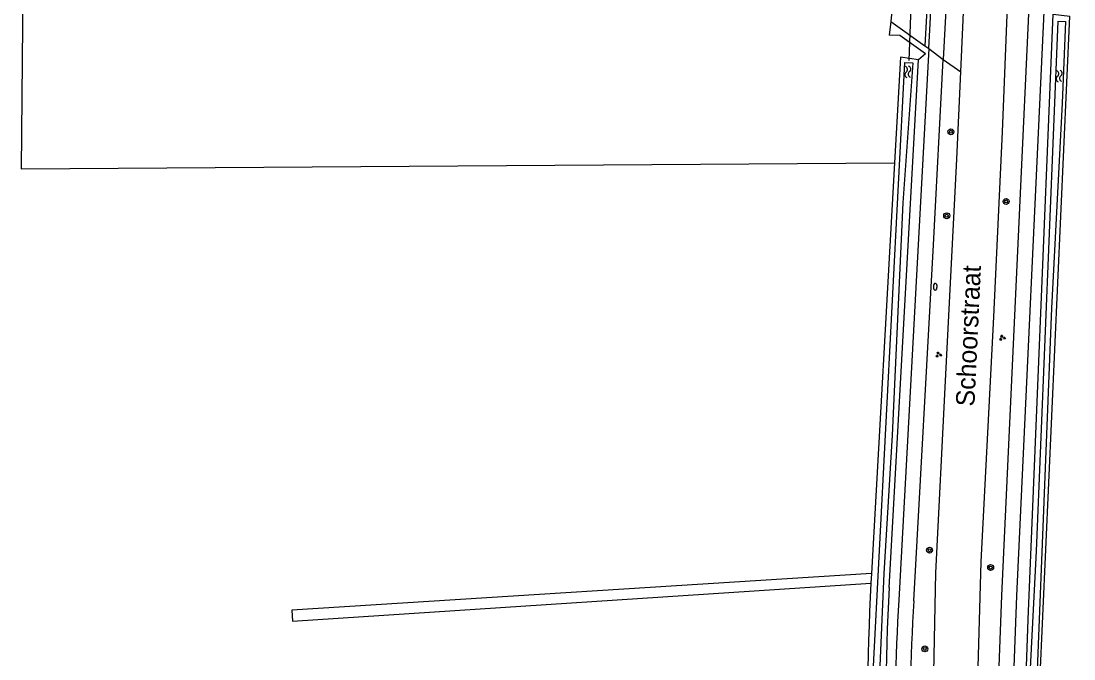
# Model space of a CAD drawing. Extents: x 134297 to 137000, y 403500 to 406000.
# Drawn here: x 136583.8 to 136725.3, y 403822.5 to 403908.2 of the extents above; entities that cross this region are included whole.
import ezdxf

# ---------------------------------------------------------------- set-up
doc = ezdxf.new("R2010")
doc.units = 0
for name, color, linetype in [('gg-afsc-draadraster', 7, 'Continuous'), ('gg-afsc-erfafscheiding', 7, 'Continuous'), ('gg-afsc-lijn draadraster', 7, 'Continuous'), ('gg-anno-openbare ruimte label', 7, 'Continuous'), ('gg-knt-bronhoudergrens', 7, 'Continuous'), ('gg-knt-verharding', 7, 'Continuous'), ('gg-knt-verharding nz', 7, 'Continuous'), ('gg-kntw-bovenkant insteek waterloop', 7, 'Continuous'), ('gg-kntw-waterlijn', 7, 'Continuous'), ('gg-kwrk-duiker nz buis', 7, 'Continuous'), ('gt-grn-groengrens', 7, 'Continuous'), ('gt-grn-vlakafsluiter', 7, 'Continuous'), ('gt-grn-weggrens', 7, 'Continuous'), ('gt-symb-boom', 7, 'Continuous'), ('gt-symb-brandkraan', 7, 'Continuous'), ('gt-symb-groenvak', 7, 'Continuous'), ('gt-symb-watersymbool', 7, 'Continuous')]:
    doc.layers.add(name, color=color, linetype=linetype)

# ---------------------------------------------------------------- blocks, each defined once
blk = doc.blocks.new('gt0-GRVAK')
at = {"layer": 'gt-symb-groenvak'}
for p, q in [((-0.11, 0.19), (-0.23, 0.24)), ((-0.18, 0.15), (0.09, 0.15)), ((-0.09, 0.21), (-0.16, 0.32)), ((-0.05, 0.21), (-0.05, 0.39)), ((0, 0.21), (0.06, 0.32)), ((0.01, 0.19), (0.13, 0.24)), ((0.26, -0.05), (0.2, 0.06)), ((0.3, -0.05), (0.3, 0.13)), ((0.35, -0.05), (0.41, 0.06)), ((-0.24, -0.23), (-0.36, -0.18)), ((-0.32, -0.26), (-0.05, -0.26)), ((-0.23, -0.21), (-0.29, -0.09)), ((-0.18, -0.2), (-0.18, -0.02)), ((-0.14, -0.21), (-0.07, -0.09)), ((-0.12, -0.23), (0, -0.18)), ((0.24, -0.07), (0.12, -0.02)), ((0.17, -0.11), (0.44, -0.11)), ((0.37, -0.07), (0.49, -0.02))]:
    blk.add_line(p, q, dxfattribs=at)
blk = doc.blocks.new('gt0-BOOM')
at = {"layer": 'gt-symb-boom'}
for radius in [0.4, 0.2]:
    blk.add_circle((0, 0), radius, dxfattribs=at)
blk = doc.blocks.new('gt0-WA')
at = {"layer": 'gt-symb-watersymbool'}
for centre, start, end in [((-0.32, 0.02), 28.0725, 151.9275), ((0.43, 0.42), 208.0725, 331.9275), ((-0.32, -0.43), 28.0725, 151.9275), ((0.43, -0.03), 208.0725, 331.9275)]:
    blk.add_arc(centre, 0.425, start, end, dxfattribs=at)
blk = doc.blocks.new('gt0-BR')
at = {"layer": 'gt-symb-brandkraan'}
for centre, radius, start, end in [((-0.24, 0), 0.206, 107.5669, 252.4331), ((0.6, -2.66), 3, 106.892, 107.5669), ((0, -0.69), 0.938, 73.108, 106.892), ((-0.6, -2.66), 3, 72.4331, 73.108), ((0.24, 0), 0.206, 287.567, 72.4331), ((0.6, 2.66), 3, 252.4331, 253.108), ((0, 0.69), 0.938, 253.108, 286.8921), ((-0.6, 2.66), 3, 286.8921, 287.567)]:
    blk.add_arc(centre, radius, start, end, dxfattribs=at)

msp = doc.modelspace()

# ---------------------------------------------------------------- linework, layer by layer
at = {"layer": 'gg-afsc-draadraster'}
msp.add_lwpolyline([(136620.18, 403829.03), (136620.28, 403827.54), (136698.04, 403832.66)], dxfattribs=at)
at = {"layer": 'gg-afsc-erfafscheiding'}
msp.add_lwpolyline([(136705.39, 403903.79), (136701.92, 403906.22), (136700.48, 403906.29)], dxfattribs=at)
at = {"layer": 'gg-afsc-lijn draadraster'}
msp.add_lwpolyline([(136620.18, 403829.03), (136620.28, 403827.54), (136698.04, 403832.66)], dxfattribs=at)
at = {"layer": 'gg-knt-bronhoudergrens'}
msp.add_line((136698.11, 403833.93), (136620.18, 403829.03), dxfattribs=at)
msp.add_lwpolyline([(136621.92, 404009.21), (136584.93, 404009.21), (136583.79, 403888.33), (136701.19, 403889.12)], dxfattribs=at)
at = {"layer": 'gg-knt-verharding'}
for p, q in [((136710.13, 403901.36), (136710.9, 403918.15)), ((136708.49, 403916.85), (136707.75, 403903.01)), ((136700.71, 403908.13), (136705.28, 403904.85)), ((136705.8, 403904.48), (136701.77, 403830.38)), ((136705.28, 403904.85), (136705.8, 403904.48)), ((136707.75, 403903.01), (136710.13, 403901.36))]:
    msp.add_line(p, q, dxfattribs=at)
for points in [[(136705.8, 403904.48), (136707.73, 403940.74), (136708, 403950.9)], [(136716.39, 403911.3), (136715.66, 403893.27), (136714.5, 403868.42), (136712.83, 403835.52), (136712.27, 403816.6), (136712.72, 403804.92), (136713.5, 403798.47)], [(136721.41, 403912.31), (136717.59, 403830.93), (136717.16, 403818.97)], [(136719.32, 403911.12), (136715.57, 403830.99), (136715.14, 403819.05), (136715.13, 403809.67)], [(136703.79, 403830.28), (136706.44, 403878.1), (136707.75, 403903.01)], [(136706.66, 403801.02), (136706.33, 403811.7), (136706.78, 403834.02), (136708.07, 403859.85), (136709.6, 403889.61), (136710.13, 403901.36)]]:
    msp.add_lwpolyline(points, dxfattribs=at)
for centre, radius, start, end in [((136971.2, 403814.58), 269.9, 176.6428, 181.6149), ((136967.96, 403814.36), 264.65, 176.5525, 181.5588)]:
    msp.add_arc(centre, radius, start, end, dxfattribs=at)
at = {"layer": 'gg-knt-verharding nz'}
msp.add_line((136705.84, 403915.59), (136705.28, 403904.85), dxfattribs=at)
at = {"layer": 'gg-kntw-bovenkant insteek waterloop'}
for p, q in [((136720.73, 403819.19), (136724.79, 403908.84)), ((136700.48, 403832.05), (136704.44, 403902.95)), ((136701.99, 403903.34), (136701.19, 403889.12)), ((136704.44, 403902.95), (136701.99, 403903.34)), ((136701.19, 403889.12), (136698.11, 403833.93)), ((136698.11, 403833.93), (136698.04, 403832.66))]:
    msp.add_line(p, q, dxfattribs=at)
msp.add_lwpolyline([(136725.33, 403789.87), (136725.27, 403789.21), (136724.96, 403789.03), (136724.19, 403788.7), (136723.56, 403788.74), (136722.93, 403789.51), (136722.14, 403790.93), (136721.55, 403792.25), (136720.46, 403795.69), (136719.48, 403799.92), (136718.74, 403804.48), (136718.59, 403807.4), (136718.55, 403810.07), (136719.19, 403827.75), (136720.59, 403862.43), (136722.55, 403909.1), (136724.79, 403908.84)], dxfattribs=at)
for centre, radius, start, end in [((137024.36, 403815.32), 326.78, 176.9586, 182.3305), ((136998.83, 403815.71), 298.79, 176.8644, 182.5947)]:
    msp.add_arc(centre, radius, start, end, dxfattribs=at)
at = {"layer": 'gg-kntw-waterlijn'}
for points in [[(136723.76, 403897.15), (136722.29, 403869.58), (136720.03, 403811.97), (136720.07, 403807.54), (136720.53, 403802.93), (136721.05, 403800.08), (136722.39, 403795.09), (136724.51, 403790), (136724.57, 403789.68), (136724.38, 403789.43), (136724, 403789.4), (136723.64, 403789.6), (136721.87, 403793.46), (136720.84, 403796.91), (136719.72, 403801.77), (136719.28, 403805.76), (136719.21, 403810.35), (136719.13, 403815.19), (136719.5, 403821.23), (136720.27, 403836.93), (136723.22, 403908.16), (136724.21, 403908.11), (136723.76, 403897.15)], [(136698.42, 403802.6), (136698.25, 403809.26), (136698.35, 403820.64), (136702.6, 403902.6), (136703.67, 403902.54), (136702.34, 403883.74), (136700.88, 403852.52), (136699.76, 403833.95), (136699.14, 403819.49), (136699.2, 403808.86), (136699.49, 403802.61), (136698.42, 403802.6)]]:
    msp.add_lwpolyline(points, dxfattribs=at)
at = {"layer": 'gg-kwrk-duiker nz buis'}
msp.add_line((136705.69, 403969.57), (136703.11, 403902.86), dxfattribs=at)
at = {"layer": 'gt-grn-groengrens'}
for p, q in [((136700.71, 403908.13), (136700.48, 403906.29)), ((136705.39, 403903.79), (136704.44, 403902.95))]:
    msp.add_line(p, q, dxfattribs=at)
at = {"layer": 'gt-grn-vlakafsluiter'}
msp.add_line((136701.2, 403913.25), (136700.71, 403908.13), dxfattribs=at)
at = {"layer": 'gt-grn-weggrens'}
msp.add_line((136705.8, 403904.48), (136707.75, 403903.01), dxfattribs=at)

# ---------------------------------------------------------------- block references
at = {"layer": 'gt-symb-boom'}
for p in [(136708.78, 403893.29), (136716.21, 403883.93), (136708.22, 403882.01), (136705.91, 403837.07), (136714.13, 403834.74), (136705.28, 403823.81)]:
    msp.add_blockref('gt0-BOOM', p, dxfattribs=at)
at = {"layer": 'gt-symb-brandkraan', "rotation": -92.00653893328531}
msp.add_blockref('gt0-BR', (136706.68, 403872.48), dxfattribs=at)
at = {"layer": 'gt-symb-groenvak'}
for p in [(136715.69, 403865.61), (136707.13, 403863.34)]:
    msp.add_blockref('gt0-GRVAK', p, dxfattribs=at)
at = {"layer": 'gt-symb-watersymbool'}
for p, rotation in [((136702.99, 403901.29), 97.99231392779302), ((136723.34, 403900.73), 97.99231392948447)]:
    msp.add_blockref('gt0-WA', p, dxfattribs=dict(at, rotation=rotation))

# ---------------------------------------------------------------- texts
at = {"layer": 'gg-anno-openbare ruimte label'}
msp.add_text('Schoorstraat', height=2.5, rotation=87.3, dxfattribs=at).set_placement((136711.94, 403856.35))

doc.saveas('drawing.dxf')
